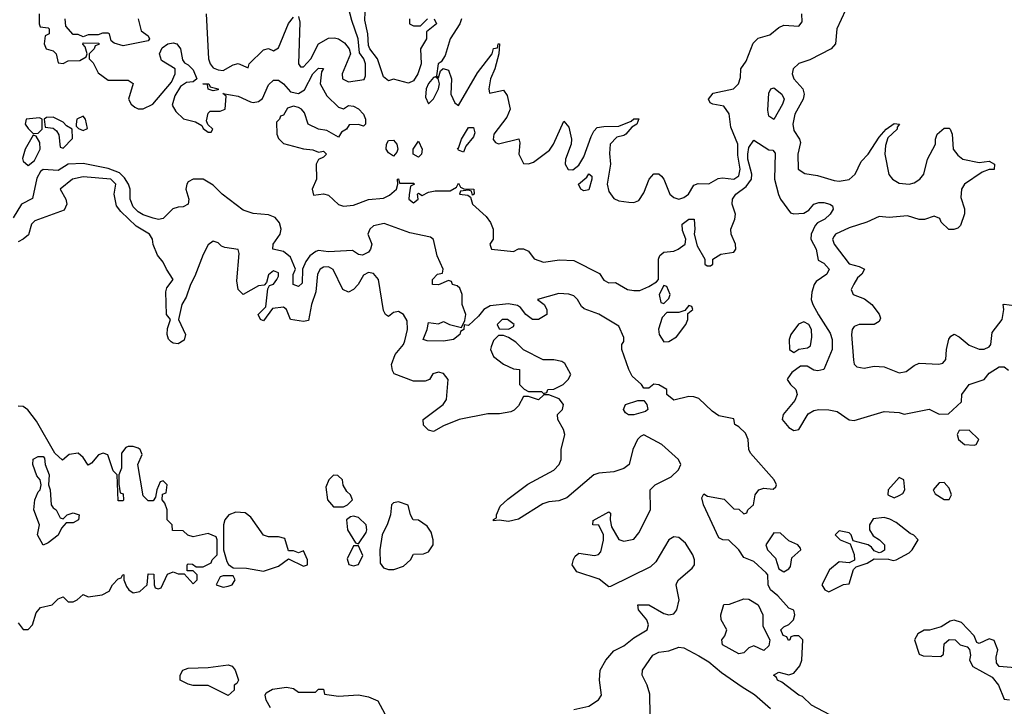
# Model space of a CAD drawing. Header units: inches. Extents: x 2601682 to 2755810, y 449311 to 584050.
# Tile 261 of 505: x 2664737 to 2668670, y 513905 to 516647. Entities that reach past the tile are written whole.
import ezdxf

# ---------------------------------------------------------------- set-up
doc = ezdxf.new("R2010")
doc.units = ezdxf.units.IN
doc.header["$MEASUREMENT"] = 0
doc.layers.add('C6561', color=7, linetype='Continuous')

msp = doc.modelspace()

# ---------------------------------------------------------------- linework, layer by layer
at = {"layer": 'C6561', "color": 2}
for points, elevation in [([(2665850, 516658.8), (2665856.4, 516636.4), (2665850.7, 516470.7), (2665858, 516458), (2665870, 516459.1), (2665899.7, 516490), (2665930, 516550.5), (2665970, 516572.7), (2665994.6, 516574.6), (2666010, 516570.6), (2666034.7, 516554.7), (2666053, 516530), (2666058.4, 516510), (2666024.9, 516430), (2666026, 516410), (2666050, 516398.8), (2666112.7, 516407.3), (2666118, 516422), (2666117.7, 516470), (2666111, 516490), (2666094.7, 516514.7), (2666088.3, 516570), (2666063, 516643), (2666030.7, 516770.7)], 6), ([(2666392, 516650), (2666402, 516630), (2666362, 516598), (2666362, 516570), (2666338, 516530), (2666340.5, 516470), (2666327.7, 516430), (2666310, 516402.7), (2666290, 516393.2), (2666230, 516408.7), (2666210, 516402), (2666190, 516418), (2666165.6, 516490), (2666135.6, 516530), (2666130, 516544), (2666127.4, 516590), (2666115.5, 516644.5), (2666116.5, 516676.5)], 2), ([(2668035.5, 516684.5), (2668001.3, 516610), (2667995.5, 516550), (2667978.8, 516530), (2667893, 516487), (2667850, 516471.2), (2667826.4, 516450), (2667822.4, 516430), (2667830, 516411), (2667864.9, 516370), (2667870.8, 516350), (2667866.4, 516330), (2667833.4, 516270), (2667825.7, 516230), (2667830, 516204.7), (2667852, 516170), (2667856, 516156), (2667844.9, 516110), (2667847.3, 516050), (2667873.2, 516033.2), (2667924.5, 516024.5), (2667990, 516004), (2668010, 516002), (2668050, 516008.4), (2668074, 516030), (2668099.1, 516080.9), (2668126, 516110), (2668170, 516178), (2668198, 516210), (2668230, 516232), (2668251.3, 516230), (2668242, 516218), (2668242, 516210), (2668205.4, 516174.6), (2668195.9, 516144.1), (2668193, 516110), (2668208.8, 516028.8), (2668224, 516010), (2668250, 515993.4), (2668290, 515990.5), (2668310, 515995.5), (2668332.3, 516010), (2668349.3, 516030), (2668364, 516090), (2668395.3, 516150), (2668395.3, 516170), (2668402, 516190), (2668430, 516214), (2668450, 516214), (2668454, 516210), (2668462, 516190), (2668466, 516130), (2668485.2, 516105.2), (2668504.7, 516090), (2668570, 516076), (2668610, 516082), (2668631.3, 516070), (2668630, 516048), (2668610, 516048.7), (2668582, 516038), (2668511, 515990), (2668498.8, 515970), (2668496.9, 515936.9), (2668511.1, 515891.1), (2668511.1, 515871.1), (2668494.8, 515825.2), (2668485.4, 515814.6), (2668468.4, 515808.4), (2668448.4, 515808.4), (2668418, 515838), (2668412.9, 515852.9), (2668390, 515862), (2668351, 515849), (2668330, 515849.3), (2668284.1, 515864.1), (2668210, 515857), (2668170, 515861.2), (2668121.1, 515838.9), (2668050, 515816.2), (2667996, 515790), (2667990, 515782), (2667984, 515770), (2667990.8, 515750), (2668050, 515672), (2668090, 515661), (2668112, 515650), (2668101, 515630), (2668084.4, 515615.6), (2668068.7, 515591.3), (2668059.1, 515570), (2668066.8, 515550), (2668112.4, 515532.4), (2668141, 515510), (2668170.9, 515470.9), (2668175.3, 515455.3), (2668170, 515442), (2668150.7, 515429.3), (2668090, 515429.4), (2668070, 515421.2), (2668063, 515410), (2668060.4, 515390), (2668067.9, 515287.9), (2668070.7, 515270.7), (2668080.7, 515260.7), (2668110, 515254.8), (2668150, 515262.8), (2668190, 515261), (2668250, 515237.3), (2668278, 515242), (2668310, 515266), (2668330, 515274.8), (2668409.1, 515270.9), (2668424.7, 515275.3), (2668437.2, 515290), (2668439.3, 515330), (2668449.3, 515370.7), (2668457.2, 515382.8), (2668470, 515391), (2668490, 515381), (2668530, 515347.3), (2668570, 515330.8), (2668590, 515330.8), (2668610, 515341), (2668616, 515350), (2668622, 515398), (2668662, 515450), (2668668, 515490), (2668666, 515510), (2668670, 515511.3), (2668710, 515506)], 6), ([(2664814, 516670), (2664814, 516630), (2664818, 516618), (2664850, 516614), (2664854, 516610), (2664854, 516590), (2664838, 516582), (2664834, 516550), (2664842, 516530), (2664870, 516522), (2664882, 516510), (2664890, 516474), (2664910, 516472), (2664930, 516482), (2664976.4, 516483.6), (2665002, 516498), (2665006, 516510), (2664998, 516538), (2664988.4, 516548.4), (2664990, 516554), (2665052.7, 516552.7), (2665052.7, 516547.3), (2665038, 516542), (2665034, 516530), (2665014, 516510), (2665014, 516490), (2665030, 516474), (2665050, 516434), (2665090, 516404.7), (2665170, 516404.7), (2665190, 516392), (2665171.3, 516330), (2665182, 516310), (2665196.9, 516296.9), (2665210, 516291.3), (2665230, 516291.3), (2665268, 516310), (2665343.1, 516396.9), (2665358, 516430), (2665358, 516450), (2665303.3, 516483.3), (2665295.1, 516510), (2665305.6, 516534.4), (2665329, 516550), (2665350, 516554.9), (2665364.7, 516550), (2665379.1, 516530), (2665386.4, 516486.4), (2665394.4, 516474.4), (2665410, 516466.8), (2665430, 516446), (2665444.7, 516410), (2665430, 516399), (2665403.5, 516396.5), (2665379.6, 516380.4), (2665356.9, 516343.1), (2665345.4, 516305.4), (2665359.8, 516279.8), (2665391.1, 516251.1), (2665439.1, 516239.1), (2665464.5, 516224.5), (2665470, 516212), (2665490, 516198), (2665502, 516198), (2665508, 516210), (2665488, 516228), (2665483.1, 516243.1), (2665490, 516274), (2665498, 516282), (2665538, 516282), (2665558, 516290), (2665562, 516342), (2665548, 516352), (2665610, 516342), (2665658.5, 516318.5), (2665670, 516316.3), (2665690, 516320.7), (2665707.3, 516332.7), (2665730, 516386.8), (2665750, 516405.5), (2665770, 516404.9), (2665790, 516390.7), (2665819, 516359), (2665850, 516352.2), (2665873.9, 516366.1), (2665908.2, 516430), (2665930, 516452.7), (2665950, 516452), (2665942, 516438), (2665936.4, 516390), (2665963.1, 516343.1), (2666010, 516298), (2666030, 516291.3), (2666050, 516304.7), (2666070, 516301), (2666090, 516290.7), (2666110.5, 516270), (2666118.8, 516250), (2666118, 516230), (2666110, 516222), (2666090, 516228), (2666052.7, 516227.3), (2666042, 516210), (2666022.8, 516197.2), (2666010, 516178), (2665964, 516204), (2665930, 516209), (2665889.3, 516229.3), (2665875.1, 516275.1), (2665862, 516290), (2665850, 516296), (2665830, 516301.2), (2665807.1, 516292.9), (2665790, 516266), (2665778, 516262), (2665774, 516250), (2665762, 516238), (2665764, 516190), (2665770, 516172), (2665790, 516152), (2665870, 516130.8), (2665907.1, 516127.1), (2665930, 516118), (2665950, 516122), (2665962, 516110), (2665950, 516098), (2665930, 516088), (2665921, 516070), (2665922, 516010), (2665905.5, 515970), (2665910, 515946), (2665950, 515951.3), (2665970, 515946), (2666010, 515908.2), (2666030, 515902), (2666070, 515906.4), (2666130, 515928.4), (2666190, 515934), (2666214.1, 515945.9), (2666242, 515970), (2666248, 515990), (2666246, 516010), (2666250, 516011.3), (2666254, 515994), (2666310, 515994), (2666314, 515990), (2666298, 515982), (2666292, 515948), (2666291.3, 515930), (2666310, 515916), (2666328.7, 515930), (2666326, 515950), (2666330, 515954), (2666344.7, 515944.7), (2666370, 515958), (2666396.4, 515963.6), (2666456.4, 515963.6), (2666482, 515978), (2666490, 515994), (2666498, 515978), (2666511.3, 515971.3), (2666551.3, 515970), (2666552, 515950), (2666546, 515946), (2666542, 515962), (2666530, 515966), (2666498, 515962), (2666494, 515950), (2666526.4, 515946.4), (2666538, 515938), (2666545.5, 515910), (2666600.9, 515860.9), (2666617.4, 515837.4), (2666628.5, 515810), (2666628.2, 515770), (2666614.8, 515750), (2666622, 515730), (2666710, 515721), (2666730, 515732), (2666750, 515732), (2666770, 515722), (2666791.6, 515691.6), (2666830, 515678), (2666892.7, 515687.3), (2666950, 515684.9), (2667052.7, 515632.7), (2667070, 515606.8), (2667090, 515596), (2667116.8, 515596.8), (2667164.7, 515570), (2667190, 515565.5), (2667214.5, 515565.5), (2667250, 515581), (2667280.4, 515599.6), (2667288.7, 515610), (2667289, 515690), (2667294.6, 515705.4), (2667310, 515718), (2667350, 515722.8), (2667368, 515730), (2667395.3, 515750), (2667398, 515770), (2667384.7, 515804.7), (2667384, 515830), (2667410, 515850.6), (2667430.7, 515850), (2667434, 515810), (2667431, 515790), (2667443.5, 515743.5), (2667474, 515690), (2667474, 515670), (2667483.6, 515663.6), (2667496.4, 515663.6), (2667506, 515670), (2667506, 515690), (2667538, 515710), (2667590, 515718), (2667597.2, 515730), (2667596, 515750), (2667579.3, 515790), (2667578.4, 515810), (2667594, 515850), (2667597, 515870), (2667582.7, 515910), (2667584.5, 515930), (2667598.4, 515950), (2667639, 515981), (2667660.5, 516010), (2667661.1, 516030), (2667645.8, 516090), (2667645.6, 516110), (2667650, 516136), (2667670, 516166), (2667730, 516126.8), (2667745.4, 516125.4), (2667754.4, 516114.4), (2667752.4, 516010), (2667768.1, 515948.1), (2667776, 515930), (2667816, 515876), (2667830, 515871), (2667870, 515874.8), (2667890, 515886), (2667909.6, 515910.4), (2667930, 515917.1), (2667950, 515917.1), (2667974, 515910), (2667983.6, 515903.6), (2667986, 515890), (2667974.8, 515870), (2667954, 515850), (2667924.4, 515835.6), (2667914.6, 515825.4), (2667899.1, 515790), (2667897.3, 515770), (2667919.3, 515730), (2667926.4, 515686.4), (2667950, 515674), (2667970.4, 515650), (2667961, 515630), (2667918.8, 515601.2), (2667910.6, 515589.4), (2667901.6, 515558.4), (2667899.1, 515530), (2667904.9, 515510), (2667928, 515468), (2667975.3, 515395.3), (2667983, 515370), (2667982, 515330), (2667950, 515249.5), (2667924.9, 515244.9), (2667910, 515247.6), (2667882.7, 515262.7), (2667856.4, 515263.6), (2667821.4, 515238.6), (2667804.9, 515215.1), (2667803.1, 515210), (2667816.4, 515190), (2667838, 515170), (2667843.2, 515150), (2667833.7, 515126.3), (2667786.4, 515070), (2667782.8, 515050), (2667810, 515018), (2667830, 515006), (2667850, 515010.8), (2667886.9, 515073.1), (2667910, 515086.5), (2667930, 515090.2), (2667970, 515089), (2668002, 515082), (2668050, 515048.4), (2668070, 515046.4), (2668190, 515082.8), (2668250, 515078), (2668270, 515071.3), (2668370, 515091), (2668410, 515072), (2668447.3, 515072.7), (2668499, 515121), (2668501.2, 515150), (2668529.6, 515190.4), (2668589.4, 515210.6), (2668610, 515234.8), (2668650, 515260.7), (2668670, 515260.7), (2668687.3, 515247.3)], 2), ([(2665210.4, 516650.4), (2665222.5, 516602.5), (2665250, 516582), (2665254.8, 516570), (2665250, 516562), (2665150, 516542.7), (2665113.6, 516553.6), (2665102, 516562), (2665095.3, 516590), (2665090, 516592.7), (2665066.8, 516593.2), (2665050, 516586), (2665010, 516586), (2664990, 516578), (2664970, 516588), (2664950, 516588), (2664920.4, 516620.4), (2664918, 516650)], 2), ([(2665481, 516670), (2665490.6, 516490), (2665497.3, 516470), (2665510, 516454.8), (2665530, 516446), (2665550, 516444), (2665590, 516466), (2665610, 516471.3), (2665650, 516454), (2665654, 516470), (2665710, 516526), (2665730, 516531.3), (2665750, 516522.8), (2665770, 516534.8), (2665810, 516631), (2665830, 516656.3)], 6), ([(2666294, 516650), (2666294, 516630), (2666310, 516622), (2666338, 516622), (2666366, 516650)], 2), ([(2666501.3, 516650), (2666494.9, 516630), (2666457.1, 516570), (2666436.3, 516503.7), (2666421, 516479), (2666408.2, 516470), (2666402, 516422), (2666410, 516414), (2666418, 516442), (2666428, 516452), (2666450, 516444.7), (2666462, 516410), (2666459.1, 516350), (2666474.8, 516314.8), (2666490, 516304.7), (2666565.4, 516434.6), (2666624, 516510), (2666630, 516532), (2666646, 516534), (2666648, 516550), (2666654, 516550), (2666651.3, 516510), (2666634.8, 516450), (2666617.3, 516410), (2666611.3, 516370), (2666614, 516354), (2666670, 516364.7), (2666684.5, 516344.5), (2666695.5, 516290), (2666683.1, 516256.9), (2666631, 516190), (2666627.7, 516167.7), (2666636.9, 516156.9), (2666650, 516151.3), (2666730.9, 516170.9), (2666734.8, 516154.8), (2666731.3, 516110), (2666750, 516072), (2666770, 516071), (2666790, 516077.3), (2666853.7, 516126.3), (2666869.6, 516150), (2666910, 516242), (2666930, 516218), (2666941.6, 516170), (2666939.5, 516150), (2666917.4, 516090), (2666915.3, 516070), (2666928, 516048), (2666947.1, 516047.1), (2666970, 516066.4), (2666990, 516099.1), (2667019.4, 516180.6), (2667030, 516201), (2667044.1, 516215.9), (2667070, 516220.7), (2667130, 516221), (2667179, 516241), (2667190, 516251), (2667210, 516251.3), (2667202, 516230), (2667182, 516218), (2667158, 516190), (2667150, 516184), (2667122, 516178), (2667095.5, 516150), (2667092.8, 516112.8), (2667097.1, 516070), (2667084.2, 515990), (2667090, 515960.7), (2667110, 515932.4), (2667130, 515924), (2667170, 515918.3), (2667190, 515917.4), (2667210, 515924.9), (2667230, 515954.8), (2667252, 516010), (2667270, 516030.7), (2667290, 516030.6), (2667301.3, 516021.3), (2667310.3, 516010.3), (2667334, 515950), (2667350, 515936.3), (2667370, 515930.6), (2667390, 515936.3), (2667409.2, 515950), (2667430, 515986), (2667446.8, 515993.2), (2667490, 515990.8), (2667527.2, 516012.8), (2667544.1, 516015.9), (2667590, 516010.4), (2667610, 516023.8), (2667614.8, 516050), (2667606.3, 516106.3), (2667605.4, 516150), (2667578, 516218), (2667571.3, 516271.3), (2667550, 516300.9), (2667506, 516310), (2667495.3, 516315.3), (2667488.7, 516330), (2667507.2, 516352.8), (2667588, 516370), (2667609, 516390), (2667616.4, 516416.4), (2667618, 516450), (2667638.4, 516481.6), (2667667.6, 516552.4), (2667687.3, 516572.7), (2667734, 516586), (2667770, 516614.9), (2667790, 516624.9), (2667850, 516621.3), (2667862.3, 516637.7), (2667862, 516670)], 6), ([(2668024, 513844), (2667900.5, 513910), (2667864.4, 513944.4), (2667849.5, 513950), (2667782, 514002), (2667764, 514010), (2667760.4, 514020.4), (2667748.7, 514030), (2667770, 514042), (2667810, 514031.3), (2667830, 514038), (2667853.6, 514066.4), (2667862, 514090), (2667866, 514170), (2667850, 514186), (2667830, 514186), (2667818, 514182), (2667814, 514170), (2667808.4, 514168.4), (2667802, 514182), (2667787.3, 514187.3), (2667778, 514210), (2667790, 514222), (2667810, 514231.3), (2667828.7, 514250), (2667833.2, 514270), (2667828.9, 514288.9), (2667810, 514297.2), (2667765.6, 514345.6), (2667736, 514370), (2667726.6, 514390), (2667725.2, 514430), (2667718.4, 514438.4), (2667670, 514482.7), (2667630, 514499), (2667609.2, 514530), (2667570, 514568.7), (2667546, 514570), (2667530, 514578), (2667468.7, 514710), (2667462, 514738), (2667470, 514754), (2667484.7, 514744.7), (2667551.6, 514731.6), (2667590, 514694), (2667610, 514692), (2667630, 514674), (2667642, 514678), (2667646, 514690), (2667668, 514710), (2667675.1, 514750), (2667689.2, 514770), (2667710, 514776.5), (2667747.2, 514772.8), (2667758, 514782), (2667760.7, 514790), (2667751.5, 514810), (2667656.5, 514916.5), (2667649.8, 514930), (2667646.8, 514970), (2667635.9, 514995.9), (2667610, 515021.6), (2667593.2, 515030), (2667590, 515052.7), (2667530, 515064.5), (2667503.1, 515083.1), (2667450, 515134.3), (2667430, 515141.5), (2667410, 515142.4), (2667350, 515127), (2667322, 515150), (2667322, 515170), (2667290, 515189), (2667270, 515191.6), (2667250, 515175.3), (2667230, 515175.3), (2667221.2, 515190), (2667183.3, 515223.3), (2667169.8, 515249.8), (2667142, 515330), (2667142, 515350), (2667150, 515362), (2667150, 515378), (2667130, 515422.7), (2667050, 515471.2), (2666991.6, 515491.6), (2666981.2, 515501.2), (2666965.1, 515530), (2666950, 515543.6), (2666930, 515551.2), (2666890, 515553.3), (2666804.7, 515530), (2666832, 515510), (2666842, 515490), (2666842, 515470), (2666810, 515449.5), (2666785.2, 515450), (2666759.3, 515470), (2666738, 515498), (2666725.6, 515505.6), (2666690, 515512.7), (2666616.3, 515503.7), (2666590.4, 515489.6), (2666570, 515462.7), (2666530, 515426), (2666512, 515428), (2666510.8, 515410), (2666498, 515402), (2666494.8, 515390), (2666470, 515369.3), (2666430, 515362.7), (2666364, 515364), (2666349.2, 515370), (2666365.2, 515410), (2666370, 515438), (2666410, 515432), (2666430, 515442), (2666454, 515430), (2666502, 515418), (2666514.6, 515445.4), (2666519, 515470), (2666504, 515510), (2666504, 515550), (2666494.6, 515574.6), (2666484, 515584), (2666466, 515590), (2666462, 515602), (2666450, 515606), (2666410, 515588), (2666386, 515590), (2666386, 515610), (2666406, 515630), (2666426, 515634), (2666428, 515650), (2666404.1, 515704.1), (2666389.2, 515769.2), (2666378, 515778), (2666295.1, 515795.1), (2666193.1, 515833.1), (2666150, 515823.1), (2666134.9, 515810), (2666128, 515790), (2666144, 515750), (2666138.8, 515730), (2666130, 515719), (2666106.6, 515706.6), (2666090, 515709.2), (2666065.6, 515725.6), (2665970, 515719.6), (2665930, 515724.5), (2665919.3, 515720.7), (2665896.2, 515703.8), (2665879.2, 515680.8), (2665866.8, 515650), (2665864.9, 515595.1), (2665850, 515580.9), (2665829.7, 515590), (2665829.7, 515629.7), (2665838, 515650), (2665818.5, 515698.5), (2665790, 515721.6), (2665748, 515730), (2665749.4, 515750), (2665777, 515790), (2665780.7, 515810), (2665775.1, 515835.1), (2665756.9, 515856.9), (2665730, 515867.6), (2665670, 515872.3), (2665630, 515886.3), (2665546, 515950), (2665510, 515986.6), (2665470, 516009.3), (2665430, 516009.5), (2665410, 515999.3), (2665403.8, 515990), (2665400.4, 515970), (2665412.7, 515930), (2665410.3, 515909.7), (2665390, 515899.6), (2665370, 515898.7), (2665348.7, 515891.3), (2665310, 515852.3), (2665290.5, 515849.5), (2665270, 515854), (2665230, 515868), (2665210, 515879.7), (2665190, 515899.5), (2665177.6, 515930), (2665177.7, 515970), (2665171, 515990), (2665155.5, 516015.5), (2665134.8, 516034.8), (2665090, 516052.1), (2664990, 516072.7), (2664930.4, 516069.6), (2664890, 516044.5), (2664830, 516049), (2664819.8, 516040.2), (2664805.5, 516014.5), (2664787.7, 515932.3), (2664744, 515910), (2664710, 515856)], 2), ([(2666950, 513892), (2667010, 513906), (2667049.4, 513930.6), (2667061.2, 513950), (2667053.2, 514010), (2667055.3, 514050), (2667079, 514090), (2667110, 514126), (2667150, 514146.8), (2667190, 514178.8), (2667244, 514210), (2667249.3, 514230), (2667242.7, 514250), (2667209, 514290), (2667206, 514310), (2667250.5, 514310.5), (2667310, 514276.3), (2667330, 514270.7), (2667350, 514274.8), (2667362.7, 514290), (2667372, 514330), (2667359, 514390), (2667362, 514398), (2667369.3, 514410.7), (2667423.2, 514456.8), (2667432.7, 514470), (2667432.7, 514490), (2667426, 514510), (2667396.3, 514556.3), (2667370, 514579.5), (2667350, 514582), (2667330, 514569.3), (2667278.4, 514481.6), (2667257.5, 514462.5), (2667096.9, 514383.1), (2667090, 514382), (2667052.3, 514412.3), (2666962, 514442), (2666944, 514470), (2666949.3, 514490.7), (2666956, 514504), (2666970, 514516), (2667032.9, 514507.1), (2667049.2, 514510.8), (2667058, 514522), (2667068.9, 514568.9), (2667069, 514590), (2667050, 514628), (2667026, 514630), (2667027.3, 514647.3), (2667090, 514682), (2667096.9, 514676.9), (2667096, 514650), (2667101.4, 514621.4), (2667130, 514571.3), (2667150, 514564.7), (2667190, 514572), (2667210, 514598), (2667257, 514690), (2667255.3, 514770), (2667275.3, 514790), (2667338.9, 514821.1), (2667368.7, 514850), (2667378, 514870), (2667368.7, 514890), (2667302.7, 514950), (2667230, 514988.7), (2667216.9, 514983.1), (2667204.7, 514970), (2667186.8, 514930), (2667171, 514870), (2667150, 514855.3), (2667110, 514842), (2667050, 514836), (2667030, 514829.2), (2666922, 514738), (2666890, 514725.2), (2666850, 514721.6), (2666826.3, 514713.7), (2666730, 514652.7), (2666690, 514642.7), (2666651.6, 514648.4), (2666630, 514646), (2666629.1, 514650.9), (2666642, 514658), (2666642, 514670), (2666656, 514704), (2666687.2, 514732.8), (2666767.3, 514792.7), (2666870, 514848), (2666891.6, 514870), (2666899.6, 514890), (2666899.5, 514930), (2666915.1, 514990), (2666909.2, 515010), (2666886, 515050), (2666885.2, 515070), (2666905.2, 515090), (2666909, 515110), (2666892.3, 515132.3), (2666850, 515149.3), (2666830.9, 515149.1), (2666810, 515129.3), (2666770, 515142), (2666750, 515142), (2666730, 515105.2), (2666712.7, 515087.3), (2666698.4, 515081.6), (2666652.9, 515072.9), (2666607.1, 515072.9), (2666492, 515050), (2666430, 515025.2), (2666390, 515002), (2666370, 515008), (2666350, 515028), (2666349, 515050), (2666428.7, 515110), (2666442, 515130), (2666448, 515210), (2666430, 515234), (2666410, 515239), (2666387.5, 515232.5), (2666374, 515210), (2666356, 515204), (2666310, 515204), (2666233.2, 515233.2), (2666226, 515246), (2666222.7, 515270), (2666236.9, 515310), (2666269.6, 515350), (2666275.2, 515364.8), (2666286, 515410), (2666284.5, 515444.5), (2666270, 515469), (2666250, 515482), (2666230, 515478), (2666210, 515462), (2666198, 515470), (2666190, 515486), (2666169.7, 515609.7), (2666150, 515633.3), (2666130, 515636.9), (2666110, 515627), (2666088.2, 515590), (2666070, 515569.5), (2666050, 515558.4), (2666027.3, 515570), (2665989.5, 515649.5), (2665970, 515659.5), (2665950, 515658.4), (2665937.3, 515650), (2665927, 515630), (2665919.3, 515560.7), (2665902, 515510), (2665890, 515446), (2665870, 515442), (2665818, 515450), (2665802, 515490), (2665790, 515499), (2665746, 515494), (2665710, 515444), (2665698, 515450), (2665689, 515470), (2665720.4, 515499.6), (2665727.3, 515572.7), (2665734.6, 515585.4), (2665750, 515591.3), (2665764, 515610), (2665770, 515622), (2665770, 515635.3), (2665750, 515644), (2665730, 515628), (2665722, 515598), (2665712.7, 515587.3), (2665690, 515584), (2665630, 515549.3), (2665609.7, 515569.7), (2665603.5, 515603.5), (2665613.2, 515713.2), (2665608.9, 515728.9), (2665556.5, 515736.5), (2665542.7, 515742.7), (2665530, 515755.3), (2665510, 515762), (2665490, 515748), (2665470, 515708.7), (2665436.7, 515623.3), (2665419.1, 515590), (2665401.7, 515538.3), (2665384.9, 515510), (2665370.6, 515450), (2665398.4, 515390), (2665393.2, 515366.8), (2665370, 515352), (2665350, 515354.5), (2665341.1, 515361.1), (2665331.4, 515371.4), (2665325.1, 515390), (2665326.6, 515413.4), (2665339, 515450), (2665322.9, 515470), (2665320.5, 515559.5), (2665324.4, 515575.6), (2665349.3, 515610), (2665322.7, 515650), (2665310, 515678), (2665286.6, 515706.6), (2665269.5, 515749.5), (2665267, 515770), (2665255.1, 515790), (2665202, 515822), (2665140.4, 515880.4), (2665123.8, 515903.8), (2665113.6, 515950), (2665120.7, 515990), (2665101.2, 516010), (2664990, 516019.1), (2664948, 516010), (2664898.8, 515970), (2664920.5, 515930), (2664924.9, 515910), (2664914.2, 515885.8), (2664796.5, 515843.5), (2664783.8, 515830), (2664771.8, 515788.2), (2664750.8, 515770), (2664730, 515759.5)], 6), ([(2664730, 514238), (2664750, 514212), (2664770, 514212), (2664788, 514230), (2664802, 514278), (2664820.2, 514299.8), (2664866, 514310), (2664890, 514334), (2664910, 514342), (2664930, 514322), (2664950, 514322), (2664966, 514330), (2664990, 514352), (2665010, 514342), (2665066, 514350), (2665094.6, 514365.4), (2665108, 514390), (2665130, 514414), (2665142, 514418), (2665148.4, 514431.6), (2665152, 514430), (2665152, 514410), (2665163.6, 514383.6), (2665172, 514370), (2665190, 514358), (2665216.4, 514363.6), (2665246, 514390), (2665250, 514434), (2665272.7, 514432.7), (2665274, 514390), (2665278, 514378), (2665290, 514374), (2665302, 514378), (2665327.3, 514432.7), (2665350, 514442), (2665370, 514434), (2665394, 514434), (2665430, 514394), (2665446, 514410), (2665446, 514430), (2665430, 514446), (2665406, 514446), (2665406, 514470), (2665410, 514474), (2665427.3, 514472.7), (2665442, 514462), (2665470, 514462), (2665502, 514478), (2665506, 514490), (2665526, 514510), (2665526, 514570), (2665522, 514582), (2665490, 514595.3), (2665430, 514582), (2665408.4, 514588.4), (2665390, 514606), (2665347.3, 514607.3), (2665346, 514630), (2665326, 514650), (2665326, 514690), (2665316.4, 514716.4), (2665306, 514730), (2665307.3, 514752.7), (2665322, 514758), (2665326, 514790), (2665310, 514806), (2665298, 514802), (2665284.7, 514770), (2665279.6, 514740.4), (2665270, 514726), (2665250, 514726), (2665230, 514746), (2665209, 514870), (2665226, 514910), (2665218, 514930), (2665210, 514935.3), (2665190, 514942), (2665170, 514942), (2665161, 514939), (2665143.6, 514916.4), (2665143.6, 514856.4), (2665132, 514830), (2665132.7, 514792.7), (2665138, 514758), (2665150, 514754), (2665151, 514730), (2665150, 514726), (2665130, 514726), (2665126, 514830), (2665110, 514846), (2665088.7, 514908.7), (2665070, 514915.3), (2665051.1, 514908.9), (2665023.6, 514876.4), (2665010, 514868), (2664990, 514898), (2664970, 514915.3), (2664934, 514910), (2664907.3, 514887.3), (2664876.4, 514916.4), (2664803.2, 515043.2), (2664769.3, 515089.3), (2664750, 515102), (2664730, 515104)], 10), ([(2668730, 514057.2), (2668650, 514064), (2668639, 514079), (2668638, 514102), (2668644, 514130), (2668630, 514168), (2668610, 514174), (2668570, 514155.3), (2668560.2, 514160.2), (2668550, 514186), (2668499.3, 514239.3), (2668470, 514249.2), (2668454.4, 514245.6), (2668418, 514222), (2668370.9, 514209.1), (2668350, 514208.7), (2668325.4, 514194.6), (2668311.3, 514170), (2668330, 514114), (2668346.8, 514106.8), (2668416.4, 514103.6), (2668427.3, 514112.7), (2668430, 514154), (2668450, 514171.3), (2668474, 514170), (2668494, 514150), (2668522, 514142), (2668532, 514132), (2668536, 514110), (2668531.3, 514090), (2668544.7, 514064.7), (2668622, 514022), (2668647.3, 513990), (2668670, 513934), (2668690.9, 513930.9)], 2), ([(2667255.3, 513870), (2667253.8, 513953.8), (2667243.7, 513990), (2667224, 514030), (2667225.2, 514050), (2667266, 514110), (2667290, 514121.6), (2667330, 514126.7), (2667370, 514141.1), (2667390, 514138.7), (2667450, 514106.7), (2667490, 514082.4), (2667540.2, 514040.2), (2667622.7, 513982.7), (2667672.5, 513952.5), (2667735.8, 513895.8)], 2), ([(2665738.9, 513898.9), (2665721.2, 513930), (2665717.2, 513950), (2665720.9, 513959.1), (2665746.6, 513973.4), (2665802, 513982), (2665830, 513976), (2665850, 513962), (2665918, 513962), (2665930, 513974), (2665950, 513974), (2665954, 513954), (2666010, 513946), (2666090, 513950.8), (2666130, 513942.8), (2666167.3, 513927.3), (2666194.8, 513874.8)], 6)]:
    msp.add_lwpolyline(points, dxfattribs=dict(at, elevation=elevation))
for points, elevation in [([(2666398, 516418), (2666390, 516415.3), (2666370, 516392), (2666360.4, 516370), (2666357.3, 516337.3), (2666370, 516311.3), (2666390, 516331.3), (2666409.3, 516370), (2666413.2, 516390), (2666410, 516406), (2666408.9, 516408.9)], 6), ([(2665510, 516362), (2665490, 516369), (2665487.3, 516387.3), (2665468, 516390), (2665492, 516390), (2665498, 516378), (2665530, 516370.6), (2665530, 516366)], 2), ([(2667750, 516248.7), (2667730, 516262), (2667725.1, 516285.1), (2667730, 516354), (2667738, 516370), (2667750, 516374.8), (2667781, 516350), (2667790.4, 516330), (2667784, 516310)], 2), ([(2664815.3, 516255.3), (2664762, 516250), (2664758, 516230), (2664770, 516212), (2664790, 516192), (2664810, 516194), (2664826, 516210), (2664826, 516250)], 2), ([(2664870, 516258), (2664843.6, 516256.4), (2664834, 516250), (2664838, 516218), (2664870, 516214), (2664883.6, 516203.6), (2664892.7, 516187.3), (2664898, 516138), (2664910, 516134), (2664947.3, 516172.7), (2664946, 516210), (2664923.1, 516223.1), (2664910, 516238)], 2), ([(2664990, 516262), (2664964.7, 516250), (2664962, 516230), (2664962, 516222), (2664971.6, 516211.6), (2664990, 516204.7), (2665007.3, 516212.7), (2664999, 516250)], 2), ([(2666510, 516118), (2666490, 516126), (2666486, 516134), (2666490, 516134), (2666501.2, 516170), (2666530, 516216), (2666550, 516216), (2666554.4, 516194.4), (2666550, 516179), (2666518.8, 516141.2)], 2), ([(2664790, 516186), (2664758, 516130), (2664747.1, 516092.9), (2664750, 516082), (2664770, 516064.7), (2664796, 516084), (2664818, 516130), (2664816.4, 516156.4), (2664802, 516182)], 2), ([(2666230, 516102), (2666210, 516115.3), (2666201.2, 516130), (2666202.7, 516150), (2666210, 516164.7), (2666230, 516166), (2666242.8, 516150), (2666246.8, 516130), (2666242.8, 516117.2)], 2), ([(2666330, 516098), (2666308.7, 516110), (2666309, 516130), (2666330, 516162), (2666344.7, 516130), (2666342, 516110)], 2), ([(2666990, 515964), (2666978, 515970), (2666968.7, 515990), (2667002.5, 516017.5), (2667011, 516031), (2667022, 516022), (2667022.8, 516010), (2667010, 515968)], 2), ([(2667310, 515586), (2667292, 515550), (2667298, 515518), (2667310, 515514), (2667330, 515534), (2667335.3, 515550), (2667322, 515582)], 2), ([(2667410, 515506), (2667394, 515486), (2667370, 515478), (2667322, 515478), (2667302.8, 515457.2), (2667288.6, 515411.4), (2667290.8, 515390), (2667310, 515361), (2667330, 515362), (2667360.2, 515379.8), (2667398, 515430), (2667406, 515450), (2667406, 515474), (2667426, 515490), (2667422, 515502)], 2), ([(2666686, 515450), (2666664.7, 515450), (2666644.7, 515430), (2666652, 515412), (2666690, 515411.3), (2666710, 515422), (2666712.7, 515430)], 6), ([(2667870, 515440.9), (2667848.5, 515431.5), (2667818, 515390), (2667811.3, 515370), (2667812, 515330), (2667830, 515318), (2667849, 515331), (2667884, 515336), (2667895.5, 515344.5), (2667901.5, 515378.5), (2667899.5, 515410), (2667889.5, 515429.5)], 2), ([(2666670, 515386), (2666650, 515386), (2666630, 515366), (2666619.6, 515340.4), (2666618, 515330), (2666630, 515302), (2666670, 515271.3), (2666710, 515252), (2666734, 515250), (2666734, 515190), (2666751.6, 515171.6), (2666770, 515162), (2666822, 515162), (2666830, 515154), (2666842, 515158), (2666846, 515170), (2666870, 515171), (2666908, 515190), (2666928, 515210), (2666938, 515230), (2666914.6, 515274.6), (2666902, 515282), (2666870, 515288.7), (2666828.4, 515288.4), (2666750, 515328), (2666719.3, 515359.3), (2666690, 515378)], 6), ([(2667168.4, 515068.4), (2667157.6, 515077.6), (2667149.4, 515090), (2667157.2, 515110), (2667206.8, 515126.8), (2667230, 515126), (2667242.8, 515110), (2667246.8, 515090), (2667237.3, 515082.7), (2667190, 515068.4)], 2), ([(2668530, 515008), (2668490, 515006), (2668482, 514990), (2668486.8, 514970), (2668512, 514950), (2668550, 514948), (2668558, 514950), (2668568, 514970)], 2), ([(2664910, 514654), (2664926, 514670), (2664950, 514678), (2664974, 514670), (2664972, 514650), (2664950, 514638), (2664922, 514638), (2664903.6, 514616.4), (2664890, 514588.7), (2664850, 514558), (2664830, 514548.7), (2664808, 514590), (2664815.3, 514630), (2664793.2, 514690), (2664797.2, 514730), (2664810, 514762), (2664818, 514770), (2664822, 514790), (2664818, 514810), (2664805.6, 514825.6), (2664789.2, 514870), (2664790, 514892), (2664810, 514902), (2664830, 514902), (2664836, 514896), (2664838, 514870), (2664854, 514830), (2664852, 514790), (2664858, 514770), (2664862.8, 514710), (2664870, 514698), (2664882, 514690), (2664898, 514658)], 10), ([(2665990, 514828), (2665972, 514810), (2665959.6, 514780.4), (2665966, 514730), (2665990, 514702), (2666030, 514702), (2666046, 514710), (2666066, 514730), (2666058, 514750), (2666043.1, 514763.1), (2666028.4, 514788.4), (2666026, 514810), (2666007.3, 514827.3)], 10), ([(2668250, 514819), (2668206, 514770), (2668204.7, 514750), (2668230, 514738), (2668250, 514746.8), (2668264.7, 514755.3), (2668273.2, 514770), (2668268.9, 514808.9)], 2), ([(2668430, 514799.3), (2668410, 514797.2), (2668386.8, 514770), (2668393.7, 514753.7), (2668430, 514730.8), (2668450, 514731.3), (2668459.3, 514750), (2668450, 514776)], 2), ([(2666250, 514722), (2666230, 514718), (2666222, 514710), (2666218, 514670), (2666206.4, 514633.6), (2666184.7, 514590), (2666176, 514530), (2666176.9, 514476.9), (2666190, 514458), (2666210, 514451.3), (2666231.6, 514451.6), (2666270, 514464.7), (2666298, 514490), (2666310, 514512), (2666350, 514514), (2666370, 514522), (2666388, 514550), (2666388.7, 514570), (2666380.2, 514600.2), (2666364.7, 514624.7), (2666330, 514648), (2666308, 514650), (2666298, 514670), (2666288.4, 514708.4)], 10), ([(2665599.8, 514680.2), (2665572, 514670), (2665556, 514650), (2665551.3, 514630), (2665551.3, 514530), (2665563.6, 514483.6), (2665571.1, 514471.1), (2665590, 514458), (2665643.1, 514456.9), (2665710, 514444.7), (2665770, 514464.7), (2665810, 514494), (2665870, 514464.7), (2665886, 514470), (2665886, 514490), (2665870, 514526), (2665850, 514518), (2665830, 514526), (2665810, 514526), (2665795.3, 514575.3), (2665770, 514582), (2665730, 514582), (2665710, 514588.7), (2665660.4, 514660.4), (2665637.2, 514677.2)], 10), ([(2666070, 514664), (2666058, 514662), (2666042, 514650), (2666046, 514610), (2666078, 514558), (2666090, 514554), (2666120.2, 514599.8), (2666124, 514610), (2666121.2, 514630), (2666090, 514659)], 10), ([(2668190, 514659), (2668146, 514654), (2668131.3, 514630), (2668131.3, 514610), (2668146, 514586), (2668172, 514570), (2668191.3, 514550), (2668191.6, 514528.4), (2668179.6, 514520.4), (2668170, 514518), (2668150, 514526), (2668140.4, 514540.4), (2668126, 514550), (2668066, 514566), (2668058, 514590), (2668050, 514598), (2668010, 514606), (2667994, 514590), (2668014, 514570), (2668054, 514554), (2668071.1, 514511.1), (2668071.6, 514488.4), (2668050, 514478), (2668010, 514482), (2667972, 514450), (2667942, 514390), (2667954, 514370), (2667970, 514362), (2668028.4, 514391.6), (2668050, 514394), (2668068, 514452), (2668078, 514462), (2668123.1, 514476.9), (2668150, 514494), (2668207.3, 514492.7), (2668226.8, 514486.8), (2668238, 514490), (2668290, 514518), (2668302, 514530), (2668326, 514570), (2668308.4, 514588.4), (2668294.6, 514594.6), (2668238.6, 514638.6), (2668212.9, 514652.9)], 2), ([(2667750, 514598), (2667718, 514550), (2667724.7, 514530), (2667756, 514496), (2667770, 514454), (2667790, 514442), (2667810, 514454), (2667816.4, 514463.6), (2667822, 514498), (2667858, 514530), (2667856.4, 514536.4), (2667846, 514550), (2667810, 514566), (2667776.4, 514596.4)], 2), ([(2666090, 514546), (2666070, 514546), (2666045.4, 514494.6), (2666051.6, 514471.6), (2666070, 514466), (2666090, 514472), (2666107.3, 514507.3)], 10), ([(2665590, 514426), (2665550, 514426), (2665538, 514422), (2665522, 514390), (2665550, 514381), (2665570, 514384.7), (2665586, 514390), (2665598, 514410)], 10), ([(2667710, 514128), (2667670, 514146), (2667650, 514138), (2667630, 514118), (2667610, 514115.3), (2667544, 514150), (2667542, 514170), (2667554, 514186), (2667562, 514210), (2667539.3, 514250), (2667537.2, 514270), (2667550, 514311.3), (2667572.7, 514312.7), (2667630, 514334), (2667650, 514333.4), (2667687.3, 514310), (2667705.5, 514270), (2667705.4, 514225.4), (2667734, 514170), (2667730, 514146)], 2), ([(2665570, 513948.7), (2665490, 513988.7), (2665430, 513988), (2665410, 513994), (2665378, 514010), (2665378, 514030), (2665388.7, 514050), (2665410, 514057.3), (2665490, 514060.7), (2665570, 514071), (2665585.4, 514065.4), (2665598, 514050), (2665611.3, 514010), (2665603.6, 513996.4), (2665594, 513990), (2665594, 513970)], 6)]:
    msp.add_lwpolyline(points, close=True, dxfattribs=dict(at, elevation=elevation))

doc.saveas('drawing.dxf')
